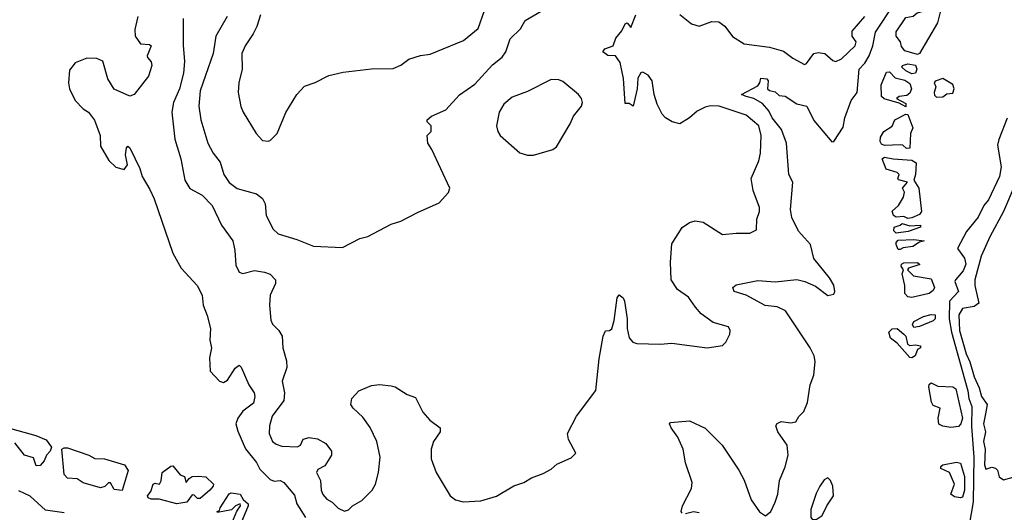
# Model space of a CAD drawing. Extents: x 1771496 to 1971148, y 471553 to 643630.
# Tile 587 of 656: x 1884390 to 1889440, y 622601 to 625129. Entities that reach past the tile are written whole.
import ezdxf

# ---------------------------------------------------------------- set-up
doc = ezdxf.new("R2010")
doc.units = 0

msp = doc.modelspace()

# ---------------------------------------------------------------- linework, layer by layer
at = {"layer": '0CON10XD'}
for points in [[(1885454.7, 625145.3), (1885395.4, 625045), (1885382.3, 624955), (1885343.6, 624843.6), (1885316, 624765), (1885308.5, 624685), (1885319.6, 624615), (1885354.6, 624495), (1885381.8, 624445), (1885418.4, 624398.4), (1885436.5, 624335), (1885465, 624294.4), (1885505, 624262.2), (1885605, 624235.8), (1885635, 624212), (1885648.1, 624185), (1885654.6, 624124.6), (1885690.6, 624055), (1885715, 624030.8), (1885812.1, 624002.1), (1885896.5, 623966.5), (1886045, 623960), (1886135, 624005.8), (1886175, 624016), (1886295, 624080), (1886345, 624096), (1886430.6, 624139.4), (1886540.5, 624189.5), (1886588.3, 624241.7), (1886596.7, 624265), (1886503.6, 624463.6), (1886482.5, 624495), (1886480, 624535), (1886500, 624555), (1886500, 624585), (1886480, 624605), (1886480, 624615), (1886502.5, 624635), (1886575, 624667.5), (1886646.1, 624743.9), (1886725, 624799.2), (1886815, 624898.5), (1886865, 624936.4), (1886884, 624965), (1886905, 625031.9), (1886957.8, 625082.2), (1886982.9, 625125), (1887065, 625173.6)], [(1885664.2, 624505.8), (1885675, 624510), (1885711.2, 624545), (1885755, 624652.5), (1885811.2, 624745), (1885851.2, 624788.8), (1885905, 624807.5), (1885975, 624842.5), (1886049.1, 624860.9), (1886195, 624876.9), (1886305, 624879.4), (1886344.6, 624895.4), (1886385, 624926.9), (1886445, 624945.7), (1886495, 624952.9), (1886666.8, 625023.2), (1886742, 625085), (1886774.2, 625175.8)], [(1887787.5, 622597.5), (1887782.5, 622605), (1887788.8, 622635), (1887835.8, 622724.2), (1887838.6, 622755), (1887804.2, 622855), (1887792.5, 622925), (1887765, 622986.7), (1887731.2, 623035), (1887723.3, 623055), (1887727, 623063), (1887825, 623070), (1887905, 623033.8), (1887992.5, 622945), (1888078.2, 622818.2), (1888105, 622766.7), (1888141.4, 622665), (1888185, 622604), (1888215, 622583.8), (1888242, 622605), (1888265, 622652.5), (1888277.5, 622695), (1888286.2, 622765), (1888316.2, 622835), (1888331.2, 622895), (1888325.9, 622945.9), (1888278.8, 623015), (1888267.5, 623045), (1888275, 623057.5), (1888295, 623066.7), (1888345, 623061.2), (1888370, 623065), (1888386.4, 623093.6), (1888410.7, 623119.3), (1888430, 623165), (1888443.8, 623255), (1888463.3, 623305), (1888470, 623375), (1888463.8, 623405), (1888444.2, 623445), (1888318, 623635), (1888275, 623655.3), (1888212.6, 623662.6), (1888115.9, 623715.9), (1888055, 623733.8), (1888047.1, 623755), (1888065, 623768.5), (1888175, 623791.2), (1888265, 623783.9), (1888375, 623795.5), (1888416.2, 623786.2), (1888472, 623762), (1888535, 623713.3), (1888565, 623720), (1888571.2, 623735), (1888565, 623766.7), (1888543.1, 623805), (1888463.2, 623903.2), (1888445.3, 623975), (1888384, 624044), (1888350.3, 624115), (1888343.3, 624155), (1888354.7, 624295), (1888335.4, 624335), (1888322.4, 624495), (1888297.4, 624565), (1888248.4, 624625), (1888231.4, 624661.4), (1888199.6, 624699.6), (1888155.5, 624725.5), (1888115.4, 624735.4), (1888092.5, 624745), (1888175, 624789.2), (1888185.6, 624805), (1888190.6, 624829.4), (1888222.5, 624825), (1888228.8, 624815), (1888225.6, 624775), (1888235, 624765.6), (1888265, 624758.8), (1888285, 624740.9), (1888315, 624736.2), (1888375, 624697.3), (1888426.2, 624685), (1888462.7, 624612.7), (1888555, 624503.3), (1888565, 624503.8), (1888612.7, 624577.3), (1888622.2, 624625), (1888653.8, 624715), (1888684.3, 624755.7), (1888694.6, 624875), (1888724.1, 624905.9), (1888746.4, 624943.6), (1888765.6, 624994.4), (1888778.6, 625065), (1888877.3, 625212.7)], [(1888995, 624951.1), (1888930, 624970), (1888912.5, 624992.5), (1888908.1, 625015), (1888885, 625044.3), (1888885, 625067.3), (1888935, 625140.3), (1888972, 625148), (1888993.3, 625165), (1889025, 625173.1), (1889055, 625191.1), (1889085, 625196.5), (1889105, 625191.8), (1889112.9, 625175), (1889096.4, 625113.6), (1889005, 624956.5), (1888995, 624951.1)], [(1884995.7, 625145), (1884981.2, 625078.8), (1884982, 625045), (1885008.8, 625005), (1885055, 625001.9), (1885064.2, 624995), (1885043.6, 624943.6), (1885044.6, 624934.6), (1885063.6, 624913.6), (1885067.8, 624895), (1885050.9, 624839.1), (1884977.5, 624745), (1884955, 624736.7), (1884875, 624773.3), (1884842, 624825), (1884815.7, 624915.7), (1884785, 624930), (1884735, 624931.2), (1884675, 624907.5), (1884645, 624870), (1884640, 624805), (1884646.2, 624775), (1884674.2, 624714.2), (1884715, 624672.5), (1884742.5, 624655), (1884773.6, 624613.6), (1884802.5, 624535), (1884805, 624480), (1884847, 624407), (1884883, 624373), (1884925, 624360), (1884942.5, 624385), (1884933.3, 624435), (1884938.3, 624471.7), (1884945, 624480), (1884955, 624472.5), (1885005.7, 624365), (1885018, 624325), (1885057.9, 624257.9), (1885079.2, 624209.2), (1885175, 623931.2), (1885218.8, 623855), (1885300, 623765), (1885326, 623715), (1885330.8, 623665), (1885351.7, 623611.7), (1885367.7, 623545), (1885365.4, 623485.4), (1885373.3, 623445), (1885363.6, 623393.6), (1885367.5, 623325), (1885414.5, 623274.5), (1885435, 623267.1), (1885455, 623280), (1885495, 623340.8), (1885515, 623356), (1885525.4, 623345.4), (1885565.2, 623255.2), (1885592.1, 623215), (1885596.4, 623195), (1885588.3, 623161.7), (1885535, 623120.7), (1885508.4, 623085), (1885499.2, 623055), (1885508, 623018), (1885547.3, 622927.3), (1885605, 622856.4), (1885622.3, 622822.3), (1885675, 622768.9), (1885695, 622761.5), (1885725, 622764.6), (1885745, 622754.5), (1885798.5, 622688.5), (1885811.1, 622645), (1885855.3, 622575)], [(1885228.9, 625135), (1885228, 624998), (1885235.3, 624915), (1885229.5, 624855), (1885210.3, 624775), (1885178.1, 624705), (1885169.6, 624655), (1885186.3, 624516.4), (1885217.1, 624415), (1885237.3, 624305), (1885262.3, 624262.3), (1885325, 624229.1), (1885377.3, 624175), (1885425.6, 624075), (1885482.2, 623995), (1885493.5, 623945), (1885499.1, 623869.1), (1885515, 623833.3), (1885535, 623826.2), (1885595, 623842.2), (1885645, 623834.5), (1885675, 623822.9), (1885702.5, 623795), (1885701.4, 623775), (1885674.5, 623715), (1885671.2, 623665), (1885677.2, 623587.2), (1885686.2, 623566.2), (1885719.4, 623535), (1885736.7, 623505), (1885739.4, 623445), (1885758.9, 623378.9), (1885760.6, 623345), (1885735.6, 623275), (1885747.5, 623215), (1885744.4, 623175), (1885685.4, 623095), (1885671.1, 623045), (1885669.2, 623005), (1885686.2, 622965), (1885705, 622950.8), (1885735, 622941.1), (1885815, 622937.1), (1885829.4, 622945), (1885843.8, 622976.2), (1885874.4, 622984.4), (1885918, 622978), (1885959.2, 622955), (1885989.2, 622915), (1885989.2, 622895), (1885955, 622840), (1885918.9, 622821.1), (1885912.7, 622805), (1885932.5, 622765), (1885936.1, 622715), (1885945, 622693.3), (1885965, 622668.9), (1885993.1, 622653.1), (1886022.7, 622622.7), (1886055, 622606.7), (1886076.1, 622613.9), (1886097.5, 622635), (1886145, 622661.2), (1886196.9, 622715), (1886214.6, 622745.4), (1886230, 622805), (1886237.9, 622885), (1886221.8, 622965), (1886186.6, 623036.6), (1886149.4, 623089.4), (1886100, 623135), (1886087.5, 623155), (1886093.9, 623186.1), (1886130, 623225), (1886195, 623252.9), (1886235, 623256.9), (1886295, 623250.8), (1886315, 623245.7), (1886376.6, 623206.6), (1886420.5, 623190.5), (1886457.5, 623115), (1886494, 623075), (1886546.2, 623035), (1886546, 623015), (1886511.4, 622965), (1886500, 622925), (1886500.6, 622875), (1886525.7, 622805.7), (1886598, 622685), (1886625, 622665.8), (1886665, 622655.8), (1886755, 622660), (1886835, 622683.8), (1886925, 622738), (1886975, 622754), (1887015, 622778), (1887075, 622800.8), (1887115, 622822), (1887145, 622847.5), (1887218.8, 622881.2), (1887242.5, 622905), (1887203.8, 622975), (1887200, 623005), (1887246, 623095), (1887344.1, 623225.9), (1887361.7, 623388.3), (1887382.5, 623505), (1887395, 623532.5), (1887415, 623533.8), (1887427, 623543), (1887439.3, 623585), (1887455, 623702.5), (1887465, 623716.7), (1887485, 623702.5), (1887491.2, 623685), (1887504.6, 623595), (1887504.7, 623545), (1887515, 623496.7), (1887535, 623474), (1887555, 623468), (1887675, 623463.8), (1887735, 623469.2), (1887915, 623446.2), (1887995, 623456.7), (1888011.2, 623475), (1888031.2, 623515), (1888033.8, 623535), (1888025, 623552.5), (1887945.8, 623575.8), (1887885, 623619.2), (1887856.2, 623653.8), (1887820.6, 623705), (1887764.4, 623745), (1887731.1, 623795), (1887728.3, 623885), (1887735, 623979.2), (1887786.7, 624063.3), (1887825, 624088.9), (1887855, 624096.7), (1887895, 624091.1), (1887995, 624026.2), (1888065, 624034), (1888135, 624033.3), (1888168.8, 624051.2), (1888170.8, 624105), (1888184, 624145), (1888184.2, 624165), (1888152.5, 624252.5), (1888141.2, 624315), (1888181.1, 624405), (1888189.4, 624445), (1888192.5, 624535), (1888181.1, 624585), (1888115, 624640), (1887978, 624685), (1887932.8, 624687.2), (1887905, 624680), (1887865, 624660), (1887825, 624625.6), (1887775, 624595.7), (1887736.7, 624605), (1887702, 624625), (1887684.2, 624645), (1887658.8, 624695), (1887643.8, 624745), (1887633.3, 624815), (1887612.5, 624845), (1887585, 624860), (1887575, 624856.7), (1887560.3, 624829.7), (1887557.5, 624775), (1887536.2, 624685), (1887515, 624700), (1887495, 624700), (1887486.8, 624826.8), (1887469.6, 624909.6), (1887445, 624944), (1887405.6, 624945.6), (1887380, 624965), (1887390.3, 624979.7), (1887434.1, 624995.9), (1887446.7, 625035), (1887477.3, 625072.7), (1887495, 625107.5), (1887505, 625112.5), (1887525, 625090), (1887550, 625155)], [(1885625.3, 625155), (1885606.4, 625095), (1885586.9, 625056.9), (1885546.5, 624995), (1885530, 624955), (1885531.1, 624875), (1885513.6, 624805), (1885510, 624755), (1885524.6, 624684.6), (1885536.7, 624655), (1885602.9, 624545), (1885635, 624509.2), (1885664.2, 624505.8)], [(1887775, 625155.5), (1887835, 625108.8), (1887875, 625096.2), (1887939.7, 625120.3), (1887975, 625118.1), (1888006, 625096), (1888045, 625042.9), (1888105, 625005.7), (1888235, 624988.5), (1888307.2, 624967.2), (1888355, 624931.9), (1888415, 624898.8), (1888425, 624903.8), (1888463.3, 624955), (1888485, 624960.8), (1888518.8, 624955), (1888559.7, 624919.7), (1888575, 624914), (1888605, 624928.1), (1888675.4, 624995), (1888679.5, 625015), (1888659.6, 625045), (1888659.2, 625070.8), (1888725, 625146.2)], [(1888965, 624851.9), (1888935, 624867.5), (1888913.8, 624885), (1888916.7, 624895), (1888945, 624903.3), (1888985, 624896.7), (1888991.9, 624875), (1888985, 624854.6), (1888965, 624851.9)], [(1887025, 624434), (1887125, 624463.3), (1887143, 624477), (1887213.8, 624595), (1887230, 624635), (1887271.2, 624685), (1887276.2, 624705), (1887271.2, 624725), (1887255, 624746), (1887175, 624812), (1887155, 624820.8), (1887115, 624823.1), (1886995, 624761.1), (1886915, 624731.9), (1886872.9, 624695), (1886849.4, 624655), (1886836, 624585), (1886842, 624555), (1886853.8, 624535), (1886955, 624446.2), (1886994.1, 624434.1), (1887025, 624434)], [(1888935, 624682.5), (1888900.7, 624700.7), (1888822.9, 624722.9), (1888809.1, 624735), (1888808.7, 624795), (1888835, 624860.6), (1888851.4, 624861.4), (1888880.3, 624830.3), (1888928.8, 624818.8), (1888955, 624802), (1888964.5, 624775), (1888955, 624751.5), (1888939.8, 624740.2), (1888900, 624735), (1888887.5, 624725), (1888935, 624700), (1888935, 624682.5)], [(1889091.2, 624731.2), (1889125, 624733.1), (1889145, 624748.5), (1889175, 624752.5), (1889183, 624775), (1889176, 624796), (1889125, 624828.2), (1889085.4, 624814.6), (1889080.6, 624805), (1889088.1, 624785), (1889079.4, 624755), (1889081.5, 624741.5), (1889091.2, 624731.2)], [(1888938.3, 624468.3), (1888920, 624485), (1888907.7, 624487.7), (1888825, 624484.5), (1888810.4, 624490.4), (1888802.5, 624505), (1888805, 624526.2), (1888822.5, 624555), (1888865, 624582.5), (1888877.5, 624615), (1888935, 624643.8), (1888945, 624642.5), (1888970.5, 624575), (1888958.6, 624545), (1888955, 624470), (1888938.3, 624468.3)], [(1889455, 624623.3), (1889410.8, 624515), (1889404.2, 624485), (1889424.2, 624375), (1889415.6, 624325), (1889359.2, 624205), (1889334.3, 624175.7), (1889305, 624116.7), (1889245, 624042.5), (1889200, 623955), (1889235, 623906), (1889242.1, 623875), (1889228.7, 623841.3), (1889188.9, 623795), (1889186.7, 623785), (1889205.3, 623735), (1889158.3, 623685), (1889157.2, 623595), (1889168.3, 623525), (1889252.8, 623225), (1889258.1, 623185), (1889273.9, 623145), (1889271.6, 623041.6), (1889283.9, 622885), (1889280.4, 622655), (1889250.2, 622485)], [(1888945, 624109.4), (1888925, 624119.4), (1888885, 624115.8), (1888871.4, 624125), (1888865, 624147.5), (1888897.5, 624175), (1888922, 624218), (1888928, 624245), (1888917.5, 624265), (1888942.5, 624295), (1888897, 624307), (1888893.3, 624315), (1888900, 624335), (1888890, 624345), (1888833.1, 624363.1), (1888814.1, 624415), (1888825, 624424.2), (1888870, 624415), (1888965, 624408.9), (1888987.3, 624395), (1888983.9, 624335), (1888975.7, 624305), (1889001.4, 624265), (1889015.6, 624145), (1889005, 624130), (1888965, 624112.7), (1888945, 624109.4)], [(1889496.2, 624285), (1889435.2, 624145), (1889365.5, 624015), (1889321.2, 623915), (1889287.8, 623795), (1889288.7, 623765), (1889309.1, 623675), (1889285, 623657.1), (1889225, 623646.9), (1889206, 623615), (1889210.3, 623535), (1889244, 623415), (1889263.4, 623373.4), (1889285, 623296.2), (1889310.7, 623240.7), (1889322, 623195), (1889351.2, 623155), (1889344, 623106), (1889333.1, 623055), (1889344, 623015), (1889332.4, 622965), (1889341.1, 622925), (1889338.8, 622845), (1889345, 622822.5), (1889375, 622832.5), (1889395, 622827.5), (1889405, 622817.5), (1889412.9, 622782.9), (1889435, 622767.1), (1889535, 622795.6)], [(1888885, 624033.5), (1888872.5, 624045), (1888874.7, 624065), (1888905.5, 624074.5), (1888915, 624083.3), (1888955, 624070.9), (1889010, 624075), (1889010, 624065), (1888947.3, 624042.7), (1888885, 624033.5)], [(1888895, 623950), (1888884.7, 623975), (1888885, 623986), (1888895, 623997.5), (1888975, 624001.5), (1889028, 623995), (1889005, 623988), (1888970, 623965), (1888920.8, 623959.2), (1888905, 623950.8), (1888895, 623950)], [(1888965, 623703.8), (1888945, 623707.5), (1888929.3, 623725), (1888929, 623765), (1888915.4, 623825), (1888922.5, 623845), (1888910.9, 623865), (1888912.1, 623875), (1888925, 623880.8), (1888993.8, 623883.8), (1889006.4, 623873.6), (1888947.5, 623855), (1888942.5, 623845), (1888974.6, 623814.6), (1889065, 623800), (1889080.9, 623755), (1889075, 623739.6), (1889055, 623724.5), (1888965, 623703.8)], [(1888975, 623550), (1888969.2, 623565), (1888975, 623580), (1889024.5, 623605.5), (1889064.1, 623615.9), (1889085.3, 623615), (1889085.8, 623595), (1889075, 623584.5), (1889005, 623554.4), (1888975, 623550)], [(1888965, 623393.3), (1888955, 623395.4), (1888889.8, 623469.8), (1888856.4, 623495), (1888847.9, 623525), (1888865, 623543.2), (1888890.5, 623545), (1888924.2, 623515), (1888933.8, 623505), (1888943.8, 623465), (1888955, 623456.7), (1888985, 623460), (1889010, 623455), (1889010, 623445), (1888995, 623437.5), (1888981.8, 623405), (1888965, 623393.3)], [(1889165, 623037.1), (1889125, 623044), (1889104.3, 623054.3), (1889100, 623085), (1889111.2, 623135), (1889075, 623149.6), (1889065.8, 623165.8), (1889053.1, 623245), (1889055, 623258), (1889064.5, 623265.5), (1889099.3, 623249.3), (1889175, 623245.2), (1889191, 623235), (1889225.1, 623085), (1889216.7, 623055), (1889205, 623041.5), (1889165, 623037.1)], [(1884318.9, 623038.9), (1884471.9, 622995), (1884525, 622972.6), (1884552.5, 622935), (1884546.7, 622915), (1884527.5, 622895), (1884515.8, 622865), (1884495, 622842.2), (1884475, 622839.4)], [(1884475, 622839.4), (1884460, 622880), (1884415, 622893.8), (1884365, 622957.1)], [(1884915, 622713.3), (1884875, 622718.8), (1884855, 622752.5), (1884845, 622752.5), (1884826.3, 622733.7), (1884805, 622726.9), (1884715, 622753.4), (1884685, 622773.4), (1884635, 622776.3), (1884617.3, 622795), (1884605.7, 622925), (1884617.4, 622932.6), (1884635, 622932.4), (1884745, 622894.2), (1884775, 622877.5), (1884825, 622875.2), (1884927.5, 622845), (1884946.7, 622815), (1884915, 622713.3)], [(1889215, 622675.4), (1889185, 622680.9), (1889165.8, 622695), (1889184.4, 622745), (1889158.8, 622805), (1889115, 622826.7), (1889113.4, 622836.6), (1889123.8, 622845), (1889195, 622859.2), (1889215, 622853.3), (1889235.1, 622785), (1889236.1, 622715), (1889225, 622679.6), (1889215, 622675.4)], [(1885195, 622644.9), (1885105, 622668.7), (1885065, 622669.1), (1885048.9, 622675), (1885045.6, 622685), (1885062.4, 622707.6), (1885074.4, 622745.6), (1885085, 622751.2), (1885106.7, 622745), (1885115, 622762.5), (1885120.5, 622805), (1885165, 622838.1), (1885175, 622839.2), (1885213.6, 622793.6), (1885235.5, 622785), (1885244, 622754), (1885258.5, 622775), (1885274.4, 622785), (1885305, 622787.4), (1885345, 622782.6), (1885383.3, 622745), (1885382.9, 622735), (1885365, 622715.7), (1885315, 622672.5), (1885302.3, 622672.3), (1885285, 622690), (1885275, 622691.2), (1885247.4, 622652.6), (1885195, 622644.9)], [(1888475, 622563.8), (1888505.8, 622584.2), (1888528.8, 622635), (1888563.3, 622685), (1888560, 622735), (1888547.5, 622765), (1888535, 622777.5), (1888515, 622767.5), (1888493.8, 622735), (1888475, 622697.5), (1888448, 622615), (1888446.7, 622575), (1888455, 622566.7), (1888475, 622563.8)], [(1884618, 622598), (1884521.5, 622611.5), (1884444.2, 622684.2), (1884385, 622711.2)], [(1885477.3, 622545), (1885502.9, 622607.1), (1885522, 622635), (1885520, 622645), (1885496.2, 622635), (1885475.8, 622614.2), (1885405, 622600), (1885402.5, 622605), (1885415, 622610), (1885418, 622625), (1885464.4, 622695.6), (1885475, 622701.9), (1885520, 622695), (1885536.4, 622666.4), (1885561.5, 622645), (1885562.1, 622635), (1885523.3, 622543.3)], [(1887875, 622598.8), (1887846.4, 622603.6), (1887805, 622593.8)]]:
    msp.add_lwpolyline(points, dxfattribs=at)

doc.saveas('drawing.dxf')
